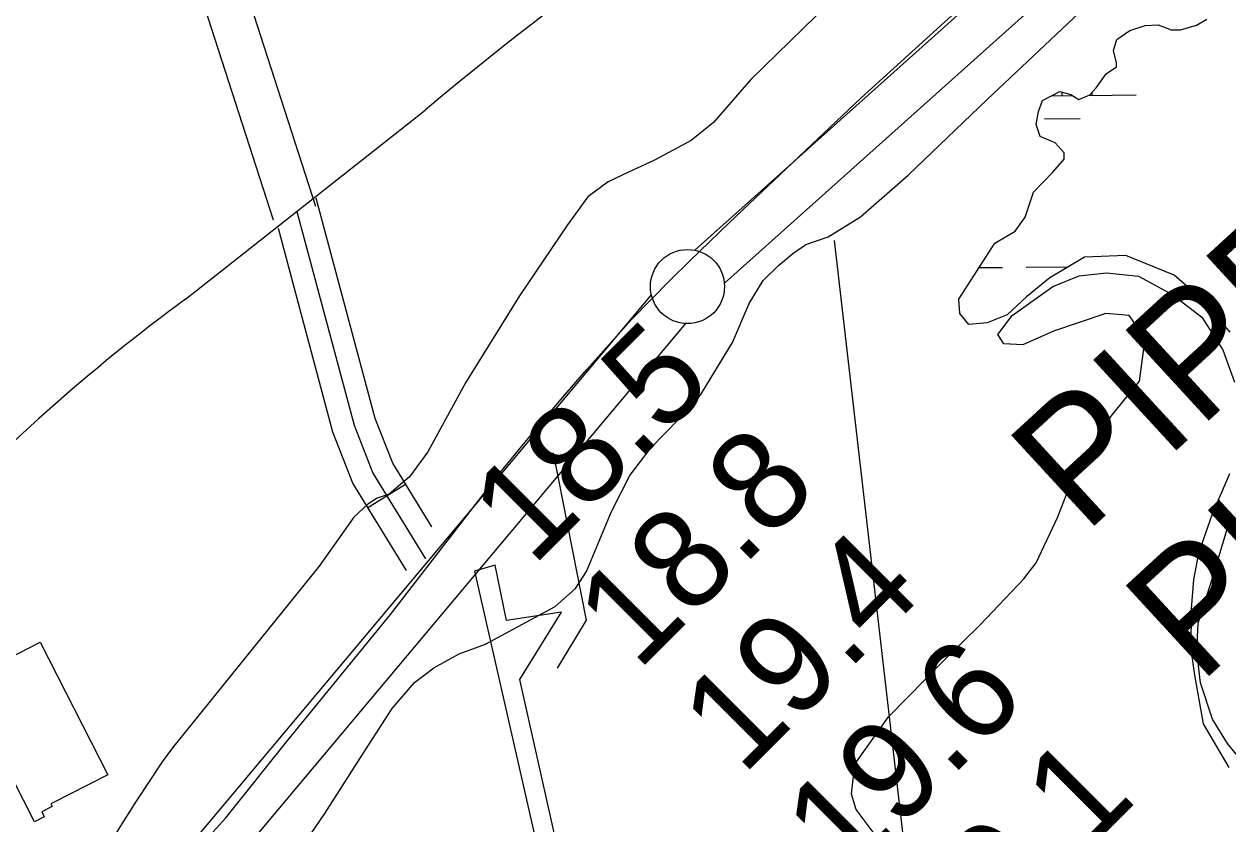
# Model space of a CAD drawing. Extents: x 3625074 to 3663148, y 511451 to 537151.
# Drawn here: x 3650899 to 3651711, y 531150 to 531690 of the extents above; entities that cross this region are included whole.
import ezdxf

# ---------------------------------------------------------------- set-up
doc = ezdxf.new("R2010")
doc.units = 0
for name, color, linetype in [('V-BLDG-OTLN', 7, 'Continuous'), ('V-CHAN-DOCK', 7, 'Continuous'), ('V-LEVE-TOET', 7, 'Continuous'), ('V-RIVR-RANG', 7, 'Continuous'), ('V-ROAD-CNTR', 7, 'Continuous'), ('V-SITE-VEGE', 7, 'Continuous'), ('V-SURV-LINE', 7, 'Continuous'), ('V-UTIL-IDEN', 7, 'Continuous'), ('V-UTIL-LINE', 7, 'Continuous'), ('V-WETL-SWMP', 7, 'Continuous')]:
    doc.layers.add(name, color=color, linetype=linetype)

msp = doc.modelspace()

# ---------------------------------------------------------------- linework, layer by layer
at = {"layer": 'V-BLDG-OTLN'}
msp.add_lwpolyline([(3650909.6, 531273.03), (3650955.15, 531183.62), (3650916.8, 531164.08), (3650917.77, 531162.2), (3650910.64, 531158.56), (3650912.28, 531155.35), (3650905.66, 531151.98), (3650860.77, 531240.08), (3650881.78, 531250.79), (3650880.75, 531252.81), (3650883.31, 531254.11), (3650881.07, 531258.49)], close=True, dxfattribs=at)
at = {"layer": 'V-CHAN-DOCK'}
msp.add_line((3651216.68, 531324.98), (3651202.71, 531321.13), dxfattribs=at)
for points in [[(3651202.71, 531321.13), (3651253.73, 531096.47), (3651356.96, 530778.49), (3651406.71, 530705.73), (3651446.82, 530520.98)], [(3651476.66, 530447.74), (3651419.37, 530712.25), (3651439.98, 530716.71), (3651431.08, 530759.9), (3651421.78, 530758), (3651427.51, 530732.08), (3651430.84, 530732.71), (3651433.39, 530722.08), (3651412.79, 530717.62), (3651369.58, 530780.36), (3651266.37, 531100.34), (3651233.22, 531247.89), (3651261.49, 531293.4), (3651224.3, 531287.77), (3651216.68, 531324.98)]]:
    msp.add_lwpolyline(points, dxfattribs=at)
at = {"layer": 'V-LEVE-TOET'}
for points in [[(3651450.89, 531713.28), (3651389.24, 531652.74), (3651363.86, 531623.78), (3651348.81, 531611.7), (3651324.25, 531598.34), (3651306.53, 531590.36), (3651292.89, 531583.69), (3651279.22, 531573.64), (3651265.48, 531554.75), (3651233.13, 531506.85), (3651196.62, 531448.12), (3651171.08, 531401.51), (3651158.71, 531384.65), (3651145.1, 531372.91), (3651136.92, 531370.27), (3651130.78, 531366.25), (3651121.19, 531357.51), (3651097.81, 531324.46), (3650998.94, 531201.81)], [(3651073.52, 531116.27), (3651101.72, 531157.43), (3651127.2, 531197.25), (3651147.17, 531228.29), (3651162.27, 531245.81), (3651175.26, 531255.87), (3651192.31, 531265.22), (3651210.02, 531271.85), (3651257.1, 531297.21), (3651270.78, 531309.31), (3651278.35, 531320.78), (3651295.02, 531361.36), (3651307.46, 531385.69), (3651321.88, 531404.56), (3651340.39, 531423.4), (3651355.47, 531440.23), (3651376.84, 531475.34), (3651387.94, 531501.72), (3651397.58, 531517.24), (3651407.86, 531527.33), (3651417.44, 531535.39), (3651426.32, 531541.42), (3651441.3, 531546.71), (3651463.14, 531560.09), (3651495.31, 531588.31), (3651548.72, 531639.42), (3651618.56, 531705.31)], [(3650998.94, 531201.81), (3650992.02, 531192.43), (3650983.14, 531179.21), (3650974.43, 531165.88), (3650965.88, 531152.44), (3650962.55, 531146.82), (3650959.04, 531141.31), (3650955.36, 531135.91), (3650951.5, 531130.64), (3650947.48, 531125.49), (3650943.3, 531120.47), (3650938.95, 531115.59), (3650934.46, 531110.85), (3650929.81, 531106.26), (3650925.02, 531101.81), (3650920.08, 531097.53), (3650915.02, 531093.4), (3650909.82, 531089.44), (3650902.16, 531083.52), (3650894.35, 531077.79), (3650890.43, 531075.04)]]:
    msp.add_lwpolyline(points, dxfattribs=at)
at = {"layer": 'V-ROAD-CNTR'}
msp.add_line((3651130.65, 531364.04), (3651156.2, 531379.76), dxfattribs=at)
for points in [[(3651095.51, 531567.23), (3651049.19, 531710.83), (3650981.03, 531911.26), (3650902.23, 532111.7), (3650879.84, 532163.42), (3650863.53, 532185.77), (3650843.1, 532197.18), (3650835.38, 532205.23), (3650832.08, 532209.93)], [(3651066.96, 531558.02), (3651020.72, 531701.4), (3650952.85, 531900.94), (3650874.5, 532100.25), (3650853.64, 532148.44), (3650843.17, 532162.78), (3650826.43, 532172.12), (3650809.22, 532187.93), (3650803.95, 532199.51)], [(3651008.75, 531125.7), (3651034.82, 531154.58), (3651076.99, 531207.14), (3651145.94, 531291.9), (3651220.28, 531387.85), (3651234.58, 531405.37), (3651249.06, 531422.76), (3651263.7, 531440.02), (3651278.5, 531457.14), (3651293.46, 531474.12), (3651308.58, 531490.96), (3651321.63, 531504.18), (3651334.76, 531517.32), (3651347.97, 531530.37), (3651361.26, 531543.34), (3651374.62, 531556.22), (3651388.05, 531569), (3651463.49, 531640.46), (3651570.94, 531738.09)], [(3651007.65, 531504.59), (3651169.29, 531632.08)], [(3651173.89, 531351.01), (3651147.55, 531393.82), (3651135.68, 531424.15), (3651095.91, 531572.81)], [(3651082.78, 531563.84), (3651121.41, 531419.47), (3651134.07, 531387.1), (3651169.63, 531329.32)], [(3651156.86, 531321.46), (3651120.59, 531380.38), (3651107.13, 531414.78), (3651070.36, 531552.22)]]:
    msp.add_lwpolyline(points, dxfattribs=at)
for centre, radius, start, end in [((3652818.81, 529665.51), 2566.77, 120.42988, 129.98923), ((3651762.4, 530477), 1274.99, 126.29664, 147.87087)]:
    msp.add_arc(centre, radius, start, end, dxfattribs=at)
at = {"layer": 'V-SITE-VEGE'}
for points in [[(3651473.09, 531143.12), (3651460.31, 531160.26), (3651457, 531170.5), (3651459.23, 531190.9), (3651481.98, 531222.69), (3651519.77, 531261.15), (3651543.82, 531284.76), (3651573.37, 531315.81), (3651581.64, 531326.63), (3651596.22, 531357.81), (3651607.37, 531386.31), (3651632.24, 531425.57), (3651651.52, 531449.22), (3651654.44, 531470.98), (3651651.83, 531483.26), (3651644.43, 531493.54), (3651628.79, 531495.04), (3651593.28, 531483.11), (3651572.77, 531473.76), (3651559.84, 531474.56), (3651555.81, 531480.73), (3651565.46, 531493.57), (3651592.87, 531513.07), (3651610.64, 531520.39), (3651629.04, 531522.27), (3651650.8, 531520.03), (3651673.83, 531507.57), (3651693.44, 531492.41), (3651707.54, 531470.49), (3651715.51, 531448.64)], [(3651712.22, 531386.71), (3651700.4, 531359.59), (3651691.31, 531333.12), (3651687.75, 531315.45), (3651686.21, 531295.72), (3651685.96, 531268.49), (3651688.52, 531250.77), (3651694.35, 531218.04), (3651711.78, 531188.6)]]:
    msp.add_lwpolyline(points, dxfattribs=at)
at = {"layer": 'V-SURV-LINE'}
for points in [[(3651351.26, 531537.62), (3651643.3, 531799.14)], [(3651663.33, 531776.8), (3651371.29, 531515.29)], [(3650996.61, 531119.22), (3651322.06, 531507.45)], [(3651345.05, 531488.18), (3651019.6, 531099.95)]]:
    msp.add_lwpolyline(points, dxfattribs=at)
msp.add_circle((3651346.39, 531513.12), 25, dxfattribs=at)
at = {"layer": 'V-UTIL-LINE'}
for points in [[(3653818.16, 529215.31), (3651532.91, 530788.06), (3651445.69, 531544.14)], [(3651255.84, 531400.9), (3651278.02, 531287.94), (3651258.5, 531255.62)]]:
    msp.add_lwpolyline(points, dxfattribs=at)
at = {"layer": 'V-WETL-SWMP'}
for p, q in [((3651591.85, 531641.83), (3651606.19, 531641.98)), ((3651599.24, 531641.91), (3651599.22, 531644.35)), ((3651616.88, 531642.08), (3651649.24, 531642.41)), ((3651587.4, 531626.36), (3651611.4, 531626.6)), ((3651543.25, 531525.91), (3651559, 531526.06)), ((3651575, 531526.22), (3651603.55, 531526.51))]:
    msp.add_line(p, q, dxfattribs=at)
for points in [[(3651712.53, 531482.41), (3651693.67, 531504.37), (3651674.76, 531520.88), (3651642.2, 531534.11), (3651614.27, 531533), (3651591, 531518.92), (3651575.23, 531506.12), (3651562.18, 531493.99), (3651548.52, 531488.67), (3651536.25, 531487.42), (3651530.19, 531494.96), (3651529.6, 531504.5), (3651553.77, 531542.4), (3651567.46, 531550.45), (3651574.35, 531559.92), (3651579.95, 531576.89), (3651593.01, 531590.38), (3651600.58, 531599.16), (3651600.62, 531603.25), (3651594.55, 531610.11), (3651584.38, 531614.29), (3651581.73, 531622.48), (3651583.17, 531631.32), (3651585.96, 531638.78), (3651597.59, 531644.81), (3651605.06, 531642.69), (3651610.48, 531639.24), (3651618, 531642.58), (3651622.12, 531647.31), (3651629.02, 531656.77), (3651635.87, 531661.48), (3651635.89, 531664.2), (3651633.93, 531672.39), (3651636.04, 531679.86), (3651644.94, 531685.9), (3651655.18, 531689.21), (3651664.04, 531689.81), (3651672.86, 531686.33), (3651678.98, 531686.27), (3651689.91, 531689.58), (3651696.75, 531693.6)], [(3651728.87, 531182.71), (3651710.69, 531204.66), (3651700.62, 531221.09), (3651692.68, 531245.67), (3651690.15, 531266.8), (3651691, 531285.85), (3651700.12, 531315.04), (3651711.34, 531351.7)]]:
    msp.add_lwpolyline(points, dxfattribs=at)
msp.add_arc((3651654.48, 531642.93), 35.25, 178.24587, 181.34685, dxfattribs=at)

# ---------------------------------------------------------------- texts
at = {"layer": 'V-RIVR-RANG'}
for s, p in [('18.5', (3651241.94, 531323.57)), ('18.8', (3651312.83, 531253.04)), ('19.4', (3651383.72, 531182.51)), ('19.6', (3651453.3, 531110.67)), ('19.1', (3651527.17, 531043.12))]:
    msp.add_text(s, height=67, rotation=44.99833, dxfattribs=at).set_placement(p)
at = {"layer": 'V-UTIL-IDEN'}
for s, height, p in [('PIPELINE CO.', 82.9998, (3651614.31, 531345.5)), ('PIPELINES', 83, (3651691.68, 531244.11))]:
    msp.add_text(s, height=height, rotation=42.59449, dxfattribs=at).set_placement(p)

doc.saveas('drawing.dxf')
